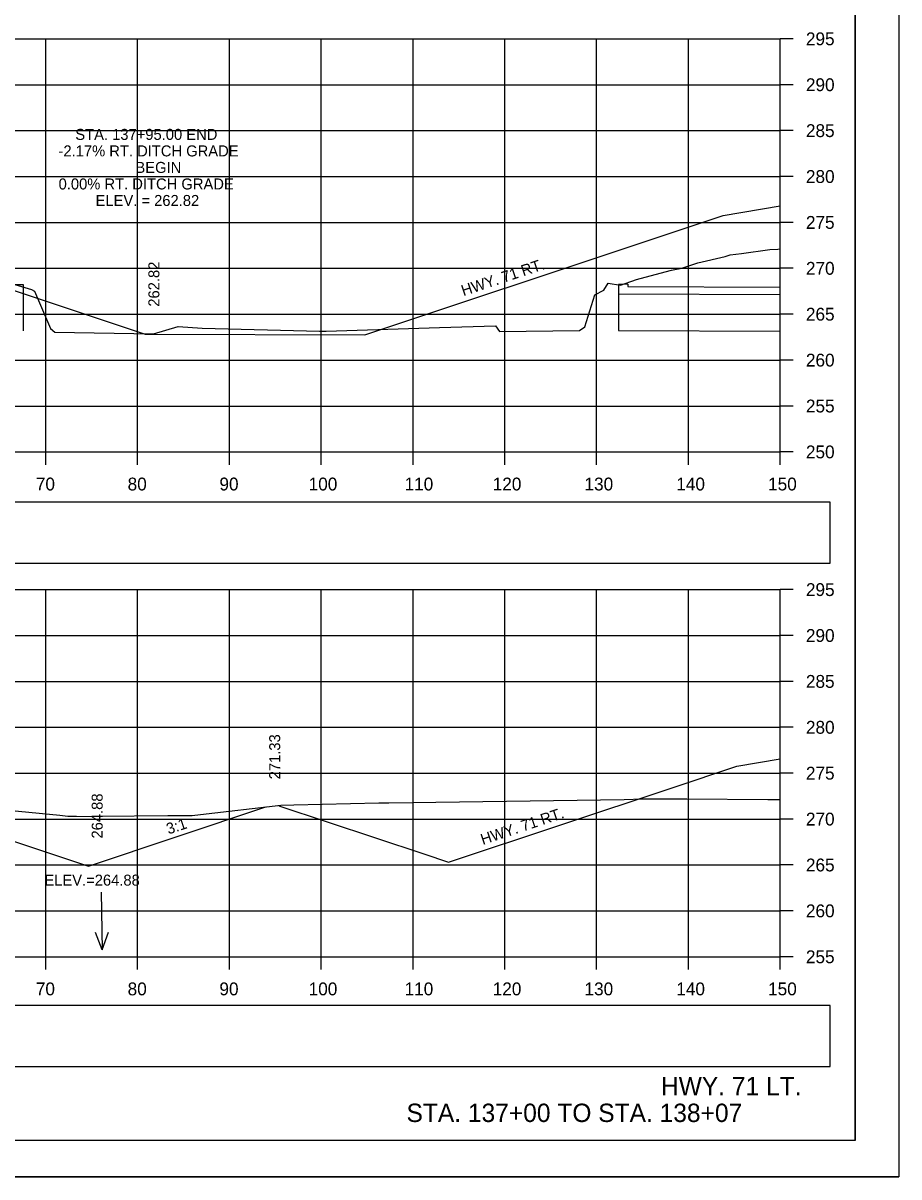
# Model space of a CAD drawing. Extents: x 285 to 4233, y -659 to 3710.
# Drawn here: x 606.8 to 702.2, y 2322.9 to 2448.6 of the extents above; entities that cross this region are included whole.
import ezdxf

# ---------------------------------------------------------------- set-up
doc = ezdxf.new("R2010")
doc.units = 0
for name, color, linetype in [('R_Axis', 7, 'Continuous'), ('R_Axis Annot', 7, 'Continuous'), ('R_Border', 7, 'Continuous'), ('R_Draft', 7, 'Continuous'), ('R_Exist Surface', 7, 'Continuous'), ('R_Fin Surface', 7, 'Continuous'), ('R_Grid', 7, 'Continuous'), ('R_No Plot', 7, 'Continuous'), ('R_Water', 7, 'Continuous'), ('R_Water Annot', 7, 'Continuous'), ('R_Xsect Elev', 7, 'Continuous'), ('R_Xsect Slope', 7, 'Continuous')]:
    doc.layers.add(name, color=color, linetype=linetype)

msp = doc.modelspace()

# ---------------------------------------------------------------- linework, layer by layer
at = {"layer": 'R_Axis'}
for p, q in [((689.28, 2401.87), (689.28, 2446.87)), ((690.68, 2446.87), (689.28, 2446.87)), ((690.68, 2441.87), (689.28, 2441.87)), ((690.68, 2436.87), (689.28, 2436.87)), ((690.68, 2431.87), (689.28, 2431.87)), ((690.68, 2426.87), (689.28, 2426.87)), ((690.68, 2421.87), (689.28, 2421.87)), ((690.68, 2416.87), (689.28, 2416.87)), ((690.68, 2411.87), (689.28, 2411.87)), ((690.68, 2406.87), (689.28, 2406.87)), ((389.28, 2401.87), (689.28, 2401.87)), ((609.28, 2400.47), (609.28, 2401.87)), ((619.28, 2400.47), (619.28, 2401.87)), ((629.28, 2400.47), (629.28, 2401.87)), ((639.28, 2400.47), (639.28, 2401.87)), ((649.28, 2400.47), (649.28, 2401.87)), ((659.28, 2400.47), (659.28, 2401.87)), ((669.28, 2400.47), (669.28, 2401.87)), ((679.28, 2400.47), (679.28, 2401.87)), ((689.28, 2400.47), (689.28, 2401.87)), ((690.68, 2401.87), (689.28, 2401.87)), ((689.28, 2346.87), (689.28, 2386.87)), ((690.68, 2386.87), (689.28, 2386.87)), ((690.68, 2381.87), (689.28, 2381.87)), ((690.68, 2376.87), (689.28, 2376.87)), ((690.68, 2371.87), (689.28, 2371.87)), ((690.68, 2366.87), (689.28, 2366.87)), ((690.68, 2361.87), (689.28, 2361.87)), ((690.68, 2356.87), (689.28, 2356.87)), ((690.68, 2351.87), (689.28, 2351.87)), ((389.28, 2346.87), (689.28, 2346.87)), ((609.28, 2345.47), (609.28, 2346.87)), ((619.28, 2345.47), (619.28, 2346.87)), ((629.28, 2345.47), (629.28, 2346.87)), ((639.28, 2345.47), (639.28, 2346.87)), ((649.28, 2345.47), (649.28, 2346.87)), ((659.28, 2345.47), (659.28, 2346.87)), ((669.28, 2345.47), (669.28, 2346.87)), ((679.28, 2345.47), (679.28, 2346.87)), ((689.28, 2345.47), (689.28, 2346.87)), ((690.68, 2346.87), (689.28, 2346.87))]:
    msp.add_line(p, q, dxfattribs=at)
at = {"layer": 'R_Axis Annot'}
for points in [[(554.36, 2389.74), (694.72, 2389.74), (694.72, 2396.39), (554.36, 2396.39)], [(554.36, 2334.9), (694.72, 2334.9), (694.72, 2341.55), (554.36, 2341.55)]]:
    msp.add_lwpolyline(points, close=True, dxfattribs=at)
at = {"layer": 'R_Border'}
for q in [(697.46, 2532.33), (381.28, 2326.87)]:
    msp.add_line((697.46, 2326.87), q, dxfattribs=at)
at = {"layer": 'R_Exist Surface'}
for points in [[(605.9, 2420.1), (607.73, 2419.56), (608.03, 2419.39), (609.8, 2415.32), (610.25, 2414.91), (621, 2414.75), (623.69, 2415.52), (626.32, 2415.36), (639.09, 2415.03), (639.43, 2415.02), (639.81, 2415.04), (652.15, 2415.44), (658.28, 2415.61), (658.7, 2415), (667.41, 2415.08), (667.99, 2415.5), (669.09, 2418.98), (670.05, 2419.5), (670.52, 2420.27), (671.88, 2420.05), (673.61, 2420.66), (674.01, 2420.77), (677.42, 2421.68), (678.58, 2421.88), (680.3, 2422.45), (683.28, 2423.16), (683.82, 2423.33), (685.07, 2423.48), (688.16, 2423.93), (689.03, 2423.97), (689.28, 2423.98)], [(602.88, 2363.07), (610.8, 2362.28), (611.69, 2362.19), (612.62, 2362.17), (615.26, 2362.14), (615.26, 2362.2), (622.56, 2362.26), (625.22, 2362.26), (626.14, 2362.37), (634.89, 2363.39), (636.29, 2363.44), (645.56, 2363.63), (646.09, 2363.64), (646.63, 2363.64), (672.28, 2364.02), (674.28, 2364.06), (675.54, 2364.08), (679.11, 2364.06), (687.94, 2364.01), (689.28, 2363.99)]]:
    msp.add_lwpolyline(points, dxfattribs=at)
at = {"layer": 'R_Fin Surface'}
msp.add_line((620.11, 2414.69), (644.03, 2414.62), dxfattribs=at)
for points in [[(459.8, 2416.34), (461.5, 2415.77), (497.28, 2427.7), (517.28, 2431.03), (525.28, 2431.35), (527.28, 2431.39), (551.28, 2431.87), (557.28, 2431.63), (581.28, 2427.63), (620.1, 2414.69)], [(644.03, 2414.62), (674.47, 2424.77), (683.07, 2427.63), (689.28, 2428.67)], [(457.15, 2364.02), (471.7, 2359.17), (497.28, 2367.7), (517.28, 2371.03), (525.28, 2371.35), (527.28, 2371.39), (551.28, 2371.87), (557.28, 2371.63), (581.28, 2367.63), (613.92, 2356.75), (633.26, 2363.2)], [(634.65, 2363.32), (650.44, 2358.07), (653.16, 2357.17), (677.5, 2365.28), (684.55, 2367.63), (689.28, 2368.42)]]:
    msp.add_lwpolyline(points, dxfattribs=at)
at = {"layer": 'R_Grid'}
for p, q in [((389.28, 2446.87), (689.28, 2446.87)), ((609.28, 2401.87), (609.28, 2446.87)), ((619.28, 2401.87), (619.28, 2446.87)), ((629.28, 2401.87), (629.28, 2446.87)), ((639.28, 2401.87), (639.28, 2446.87)), ((649.28, 2401.87), (649.28, 2446.87)), ((659.28, 2401.87), (659.28, 2446.87)), ((669.28, 2401.87), (669.28, 2446.87)), ((679.28, 2401.87), (679.28, 2446.87)), ((689.28, 2401.87), (689.28, 2446.87)), ((389.28, 2441.87), (689.28, 2441.87)), ((389.28, 2436.87), (689.28, 2436.87)), ((389.28, 2431.87), (689.28, 2431.87)), ((389.28, 2426.87), (689.28, 2426.87)), ((389.28, 2421.87), (689.28, 2421.87)), ((389.28, 2416.87), (689.28, 2416.87)), ((389.28, 2411.87), (689.28, 2411.87)), ((389.28, 2406.87), (689.28, 2406.87)), ((389.28, 2401.87), (689.28, 2401.87)), ((389.28, 2386.87), (689.28, 2386.87)), ((609.28, 2346.87), (609.28, 2386.87)), ((619.28, 2346.87), (619.28, 2386.87)), ((629.28, 2346.87), (629.28, 2386.87)), ((639.28, 2346.87), (639.28, 2386.87)), ((649.28, 2346.87), (649.28, 2386.87)), ((659.28, 2346.87), (659.28, 2386.87)), ((669.28, 2346.87), (669.28, 2386.87)), ((679.28, 2346.87), (679.28, 2386.87)), ((689.28, 2346.87), (689.28, 2386.87)), ((389.28, 2381.87), (689.28, 2381.87)), ((389.28, 2376.87), (689.28, 2376.87)), ((389.28, 2371.87), (689.28, 2371.87)), ((389.28, 2366.87), (689.28, 2366.87)), ((389.28, 2361.87), (689.28, 2361.87)), ((389.28, 2356.87), (689.28, 2356.87)), ((389.28, 2351.87), (689.28, 2351.87)), ((389.28, 2346.87), (689.28, 2346.87))]:
    msp.add_line(p, q, dxfattribs=at)
at = {"layer": 'R_No Plot'}
msp.add_line((368.88, 2322.89), (702.21, 2322.89), dxfattribs=at)
for points in [[(368.87, 2536.23), (702.21, 2536.23), (702.21, 2322.89), (368.87, 2322.89)], [(615.2, 2532.33), (634.82, 2532.33), (634.82, 2522.45), (650.93, 2522.45), (674.13, 2522.45), (674.25, 2494.29), (697.46, 2494.29), (697.46, 2326.87), (381.28, 2326.87), (381.28, 2532.33)]]:
    msp.add_lwpolyline(points, close=True, dxfattribs=at)
at = {"layer": 'R_Water'}
for p, q in [((605.82, 2420.1), (606.82, 2420.1)), ((606.82, 2420.1), (606.82, 2415.07)), ((672.67, 2420.13), (671.67, 2420.12)), ((671.67, 2420.12), (671.67, 2415.09)), ((672.67, 2420.13), (672.67, 2419.88)), ((672.67, 2419.88), (689.28, 2419.8)), ((671.66, 2419.09), (689.28, 2419.01)), ((671.66, 2415.09), (689.28, 2415.01))]:
    msp.add_line(p, q, dxfattribs=at)
at = {"layer": 'R_Water Annot'}
for p, q in [((615.31, 2353.9), (615.42, 2347.62)), ((615.42, 2347.62), (614.69, 2349.53)), ((615.42, 2347.62), (616.09, 2349.56))]:
    msp.add_line(p, q, dxfattribs=at)

# ---------------------------------------------------------------- texts
at = {"layer": 'R_Axis Annot'}
for s, p in [('295', (692.08, 2446.17)), ('290', (692.08, 2441.17)), ('285', (692.08, 2436.17)), ('280', (692.08, 2431.17)), ('275', (692.08, 2426.17)), ('270', (692.08, 2421.17)), ('265', (692.08, 2416.17)), ('260', (692.08, 2411.17)), ('255', (692.08, 2406.17)), ('250', (692.08, 2401.17)), ('70', (608.19, 2397.67)), ('80', (618.19, 2397.67)), ('90', (628.19, 2397.67)), ('100', (637.91, 2397.67)), ('110', (648.36, 2397.67)), ('120', (657.96, 2397.67)), ('130', (667.96, 2397.67)), ('140', (677.96, 2397.67)), ('150', (687.96, 2397.67)), ('295', (692.08, 2386.17)), ('290', (692.08, 2381.17)), ('285', (692.08, 2376.17)), ('280', (692.08, 2371.17)), ('275', (692.08, 2366.17)), ('270', (692.08, 2361.17)), ('265', (692.08, 2356.17)), ('260', (692.08, 2351.17)), ('255', (692.08, 2346.17)), ('70', (608.19, 2342.67)), ('80', (618.19, 2342.67)), ('90', (628.19, 2342.67)), ('100', (637.91, 2342.67)), ('110', (648.36, 2342.67)), ('120', (657.96, 2342.67)), ('130', (667.96, 2342.67)), ('140', (677.96, 2342.67)), ('150', (687.96, 2342.67))]:
    msp.add_text(s, height=1.4, dxfattribs=at).set_placement(p)
at = {"layer": 'R_Draft'}
for s, p in [('HWY. 71 LT.', (676.29, 2331.78)), ('STA. 137+00 TO STA. 138+07', (648.57, 2328.87))]:
    msp.add_text(s, height=2, dxfattribs=at).set_placement(p)
at = {"layer": 'R_Water'}
for p in [(654.77, 2418.83), (656.88, 2359.04)]:
    msp.add_text('HWY. 71 RT.', height=1.2, rotation=18.4331, dxfattribs=at).set_placement(p)
at = {"layer": 'R_Xsect Elev'}
for s, p in [('STA. 137+95.00 END', (612.49, 2435.86)), ('-2.17% RT. DITCH GRADE', (610.66, 2434.06)), ('BEGIN', (619.04, 2432.26)), ('0.00% RT. DITCH GRADE', (610.67, 2430.46)), ('ELEV. = 262.82', (614.7, 2428.66)), ('ELEV.=264.88', (609.12, 2354.62))]:
    msp.add_text(s, height=1.2, dxfattribs=at).set_placement(p)
for s, p in [('262.82', (621.65, 2417.69)), ('271.33', (634.81, 2366.2)), ('264.88', (615.47, 2359.75))]:
    msp.add_text(s, height=1.2, rotation=90, dxfattribs=at).set_placement(p)
at = {"layer": 'R_Xsect Slope'}
msp.add_text('3:1', height=1.2, rotation=18.4349, dxfattribs=at).set_placement((622.64, 2360.19))

doc.saveas('drawing.dxf')
